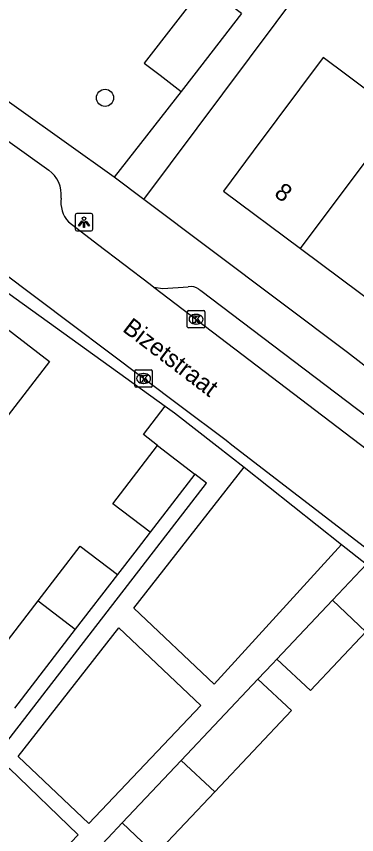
# Model space of a CAD drawing. Extents: x 159040 to 160094, y 381214 to 382518.
# Drawn here: x 159195.93 to 159215.37, y 381456.58 to 381503.37 of the extents above; entities that cross this region are included whole.
import ezdxf

# ---------------------------------------------------------------- set-up
doc = ezdxf.new("R2010")
doc.units = 0
for name, color, linetype in [('IMGEO_Boom', 7, 'Continuous'), ('IMGEO_Groenvoorziening', 7, 'Continuous'), ('IMGEO_Kolk', 7, 'Continuous'), ('IMGEO_Lichtpunt', 7, 'Continuous'), ('IMGEO_Openbare_ruimte_label', 7, 'Continuous'), ('IMGEO_Pand', 7, 'Continuous'), ('IMGEO_Pand_nummerreeks', 7, 'Continuous'), ('IMGEO_Rijbaan_lokaal_open', 7, 'Continuous'), ('IMGEO_Voetpad_open', 7, 'Continuous')]:
    doc.layers.add(name, color=color, linetype=linetype)

msp = doc.modelspace()

# ---------------------------------------------------------------- linework, layer by layer
at = {"layer": 'IMGEO_Boom'}
msp.add_circle((159200.999, 381498.709), 0.489, dxfattribs=at)
at = {"layer": 'IMGEO_Groenvoorziening'}
msp.add_lwpolyline([(159203.567, 381473.87), (159203.08, 381473.237), (159202.699, 381472.742), (159201.705, 381471.45)], dxfattribs=at)
at = {"layer": 'IMGEO_Kolk'}
for p, q in [((159205.772, 381486.552), (159206.624, 381486.552)), ((159205.697, 381485.626), (159205.697, 381486.478)), ((159206.185, 381486.332), (159206.21, 381486.332)), ((159206.698, 381486.478), (159206.698, 381485.626)), ((159206.208, 381485.772), (159206.183, 381485.772)), ((159206.624, 381485.552), (159205.772, 381485.552)), ((159202.699, 381482.235), (159202.699, 381483.087)), ((159202.774, 381483.161), (159203.626, 381483.161)), ((159203.187, 381482.941), (159203.212, 381482.941)), ((159203.7, 381483.087), (159203.7, 381482.235)), ((159203.21, 381482.381), (159203.185, 381482.381)), ((159203.626, 381482.161), (159202.774, 381482.161))]:
    msp.add_line(p, q, dxfattribs=at)
for points in [[(159205.772, 381486.552), (159206.624, 381486.552)], [(159205.697, 381485.626), (159205.697, 381486.478)], [(159206.018, 381486.252), (159206.141, 381486.252), (159206.141, 381486.101), (159206.271, 381486.252), (159206.435, 381486.252), (159206.289, 381486.101), (159206.442, 381485.852), (159206.29, 381485.852), (159206.205, 381486.016), (159206.141, 381485.949), (159206.141, 381485.852), (159206.018, 381485.852), (159206.018, 381486.252)], [(159206.698, 381486.478), (159206.698, 381485.626)], [(159206.624, 381485.552), (159205.772, 381485.552)], [(159202.699, 381482.235), (159202.699, 381483.087)], [(159202.774, 381483.161), (159203.626, 381483.161)], [(159203.02, 381482.861), (159203.143, 381482.861), (159203.143, 381482.71), (159203.273, 381482.861), (159203.437, 381482.861), (159203.291, 381482.71), (159203.444, 381482.461), (159203.292, 381482.461), (159203.207, 381482.625), (159203.143, 381482.558), (159203.143, 381482.461), (159203.02, 381482.461), (159203.02, 381482.861)], [(159203.7, 381483.087), (159203.7, 381482.235)], [(159203.626, 381482.161), (159202.774, 381482.161)]]:
    msp.add_lwpolyline(points, dxfattribs=at)
for centre, start, end in [((159205.774, 381486.476), 91.552, 178.448), ((159205.774, 381486.476), 91.552, 178.448), ((159206.622, 381486.476), 1.552, 88.448), ((159206.622, 381486.476), 1.552, 88.448), ((159205.774, 381485.628), 181.552, 268.448), ((159205.774, 381485.628), 181.552, 268.448), ((159206.622, 381485.628), 271.552, 358.448), ((159206.622, 381485.628), 271.552, 358.448), ((159202.776, 381483.085), 91.552, 178.448), ((159202.776, 381483.085), 91.552, 178.448), ((159203.624, 381483.085), 1.552, 88.448), ((159203.624, 381483.085), 1.552, 88.448), ((159202.776, 381482.237), 181.552, 268.448), ((159202.776, 381482.237), 181.552, 268.448), ((159203.624, 381482.237), 271.552, 358.448), ((159203.624, 381482.237), 271.552, 358.448)]:
    msp.add_arc(centre, 0.0765, start, end, dxfattribs=at)
for centre, major_axis, ratio, start_param, end_param in [((159206.184, 381486.052), (-0.387, 0.002), 0.722429, 4.712389, 7.853982), ((159206.209, 381486.052), (-0.39, 0.002), 0.717154, 1.570796, 4.712389), ((159203.186, 381482.661), (-0.387, 0.002), 0.722429, 4.712389, 7.853982), ((159203.211, 381482.661), (-0.39, 0.002), 0.717154, 1.570796, 4.712389)]:
    msp.add_ellipse(centre, major_axis=major_axis, ratio=ratio, start_param=start_param, end_param=end_param, dxfattribs=at)
at = {"layer": 'IMGEO_Lichtpunt'}
for p, q in [((159199.296, 381492.005), (159199.296, 381491.198)), ((159199.296, 381492.005), (159199.296, 381491.198)), ((159200.198, 381492.1), (159199.39, 381492.1)), ((159200.198, 381492.1), (159199.39, 381492.1)), ((159200.292, 381491.198), (159200.292, 381492.005)), ((159200.292, 381491.198), (159200.292, 381492.005)), ((159199.39, 381491.104), (159200.198, 381491.104)), ((159199.39, 381491.104), (159200.198, 381491.104))]:
    msp.add_line(p, q, dxfattribs=at)
for points in [[(159199.67, 381491.669), (159199.709, 381491.641), (159199.521, 381491.379), (159199.483, 381491.406), (159199.67, 381491.669)], [(159199.882, 381491.641), (159199.92, 381491.668), (159200.107, 381491.406), (159200.068, 381491.378), (159199.882, 381491.641)], [(159199.772, 381491.621), (159199.819, 381491.621), (159199.819, 381491.299), (159199.772, 381491.299), (159199.772, 381491.621)]]:
    msp.add_lwpolyline(points, dxfattribs=at)
msp.add_circle((159199.795, 381491.803), 0.0994, dxfattribs=at)
for centre, start, end in [((159199.39, 381492.005), 90, 180), ((159199.39, 381492.005), 90, 180), ((159200.198, 381492.005), 0, 90), ((159200.198, 381492.005), 0, 90), ((159199.39, 381491.198), 180, 270), ((159199.39, 381491.198), 180, 270), ((159200.198, 381491.198), 270, 0), ((159200.198, 381491.198), 270, 360)]:
    msp.add_arc(centre, 0.0946, start, end, dxfattribs=at)
at = {"layer": 'IMGEO_Pand'}
for points in [[(159208.797, 381503.531), (159206.684, 381505.16), (159203.239, 381500.702), (159204.147, 381500), (159205.351, 381499.07)], [(159208.797, 381503.531), (159206.069, 381500), (159205.351, 381499.07)], [(159216.198, 381495.493), (159217.862, 381497.724), (159214.809, 381500), (159213.455, 381501.009), (159209.47, 381495.665), (159207.764, 381493.378), (159212.171, 381490.092)], [(159212.171, 381490.092), (159216.198, 381495.493)], [(159212.171, 381490.092), (159216.738, 381486.688)], [(159192.723, 381487.565), (159197.824, 381483.642), (159194.369, 381479.151)], [(159203.567, 381473.87), (159201.441, 381475.505), (159204.002, 381478.835)], [(159204.002, 381478.835), (159206.128, 381477.2)], [(159206.128, 381477.2), (159203.567, 381473.87)], [(159197.175, 381469.959), (159199.58, 381473.085), (159201.705, 381471.45)], [(159201.705, 381471.45), (159199.3, 381468.324)], [(159193.706, 381465.45), (159197.175, 381469.959)], [(159197.175, 381469.959), (159199.3, 381468.324)], [(159210.815, 381466.625), (159213.988, 381469.989)], [(159210.815, 381466.625), (159212.73, 381464.819), (159215.902, 381468.183), (159213.988, 381469.989)], [(159199.3, 381468.324), (159195.832, 381463.815)], [(159205.351, 381460.83), (159209.733, 381465.477)], [(159207.265, 381459.025), (159211.647, 381463.672), (159209.733, 381465.477)], [(159201.975, 381457.25), (159205.351, 381460.83)], [(159207.265, 381459.025), (159205.351, 381460.83)], [(159201.975, 381457.25), (159203.889, 381455.445), (159207.265, 381459.025)]]:
    msp.add_lwpolyline(points, dxfattribs=at)
at = {"layer": 'IMGEO_Rijbaan_lokaal_open'}
for points in [[(159185.68, 381503.207), (159190.18, 381500), (159191.411, 381499.122), (159197.785, 381494.58)], [(159198.902, 381491.618), (159200.574, 381490.342), (159203.578, 381488.049), (159203.785, 381487.891)], [(159219.865, 381469.963), (159218.89, 381470.703), (159215.83, 381473.028), (159208.251, 381478.852), (159207.916, 381479.11), (159205.27, 381481.103), (159195.043, 381488.806)], [(159203.785, 381487.891), (159219.737, 381475.717)]]:
    msp.add_lwpolyline(points, dxfattribs=at)
for centre, radius, start, end in [((159196.793, 381493.193), 1.705, 352.8624, 54.4226), ((159200.193, 381492.758), 1.722, 172.5695, 221.4527)]:
    msp.add_arc(centre, radius, start, end, dxfattribs=at)
at = {"layer": 'IMGEO_Voetpad_open'}
for points in [[(159203.221, 381492.897), (159210.768, 381503.013), (159215.703, 381509.632)], [(159201.517, 381494.178), (159193.333, 381500), (159192.473, 381500.612), (159191.957, 381501.003), (159191.931, 381501.023), (159191.012, 381504.016), (159191.482, 381504.708), (159193.761, 381507.875)], [(159205.351, 381499.07), (159201.517, 381494.178)], [(159203.221, 381492.897), (159201.517, 381494.178)], [(159222.203, 381478.451), (159214.857, 381484.15), (159203.221, 381492.897)], [(159193.646, 381488.84), (159204.436, 381481.087)], [(159203.785, 381487.891), (159204.304, 381487.812), (159205.755, 381487.899)], [(159206.362, 381487.775), (159206.478, 381487.694), (159218.896, 381478.261), (159219.089, 381477.926), (159219.245, 381476.716)], [(159204.002, 381478.835), (159203.198, 381479.453), (159204.436, 381481.087)], [(159204.436, 381481.087), (159204.968, 381480.705), (159207.389, 381478.814), (159208.94, 381477.591)], [(159164.713, 381423.363), (159165.178, 381422.754), (159206.798, 381476.685), (159206.128, 381477.2)], [(159214.514, 381473.169), (159207.232, 381465.182), (159202.649, 381469.526), (159208.94, 381477.591)], [(159208.94, 381477.591), (159214.514, 381473.169)], [(159214.514, 381473.169), (159215.929, 381472.046)], [(159213.988, 381469.989), (159215.929, 381472.046)], [(159200.069, 381457.221), (159196.035, 381461.046), (159201.778, 381468.409), (159206.465, 381463.966), (159200.069, 381457.221)], [(159209.733, 381465.477), (159210.558, 381466.352), (159210.815, 381466.625)], [(159189.902, 381446.458), (159197.026, 381454.012), (159199.461, 381456.58), (159195.523, 381460.39), (159184.209, 381445.885)], [(159199.738, 381454.878), (159201.159, 381456.385), (159201.975, 381457.25)]]:
    msp.add_lwpolyline(points, dxfattribs=at)
msp.add_arc((159205.92, 381487.161), 0.756, 54.262, 102.6466, dxfattribs=at)

# ---------------------------------------------------------------- texts
at = {"layer": 'IMGEO_Openbare_ruimte_label'}
msp.add_text('Bizetstraat', height=1, rotation=322.683, dxfattribs=at).set_placement((159201.942, 381485.403))
at = {"layer": 'IMGEO_Pand_nummerreeks'}
msp.add_text('8', height=1, rotation=323.2906, dxfattribs=at).set_placement((159210.604, 381493.131))

doc.saveas('drawing.dxf')
